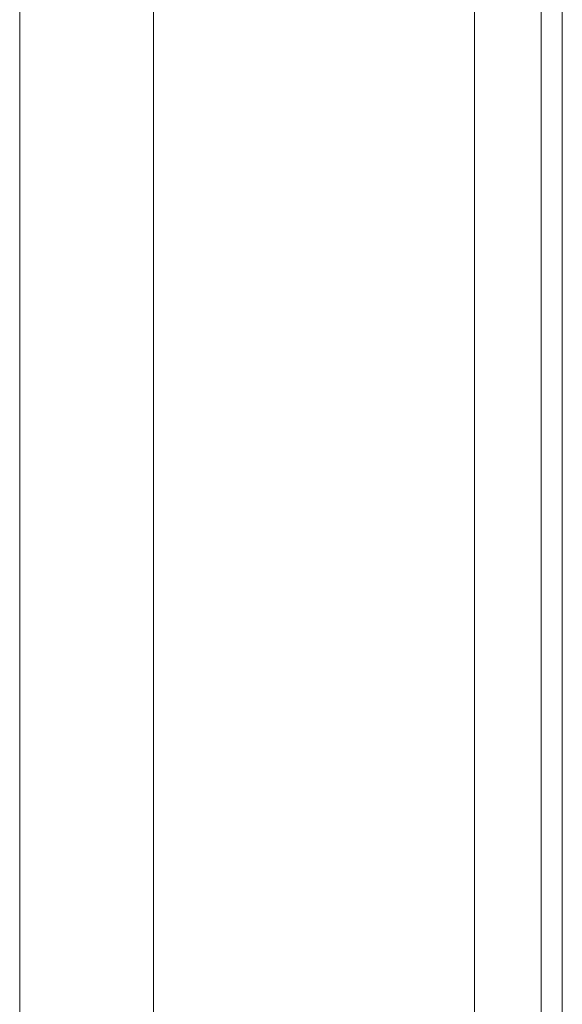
# Model space of a CAD drawing. Header units: inches. Extents: x 424 to 2043, y -237 to 445.
# Tile 865 of 965: x 880.231 to 880.3219, y 225.662 to 225.827. Entities that reach past the tile are written whole.
import ezdxf

# ---------------------------------------------------------------- set-up
doc = ezdxf.new("R2010")
doc.units = ezdxf.units.IN
doc.header["$MEASUREMENT"] = 0
doc.layers.add('A-DOOR', color=31, linetype='Continuous', lineweight=9)

# ---------------------------------------------------------------- blocks, each defined once
blk = doc.blocks.new('5-panel_Bi-fold_external_door_10806 - Type 1-V68-Section 1')
at = {"layer": 'A-DOOR'}
for p, q in [((-96.57938, 12.33857), (-96.57938, 9.6)), ((-96.56822, 12.26274), (-96.56822, 9.70176)), ((-96.56466, 12.26274), (-96.56466, 9.70176)), ((-96.65551, 9.79096), (-96.65551, 10.751)), ((-96.63312, 10.751), (-96.63312, 9.79096))]:
    blk.add_line(p, q, dxfattribs=at)

msp = doc.modelspace()

# ---------------------------------------------------------------- block references
at = {"layer": 'A-DOOR'}
msp.add_blockref('5-panel_Bi-fold_external_door_10806 - Type 1-V68-Section 1', (976.88654, 215.09721), dxfattribs=at)

doc.saveas('drawing.dxf')
